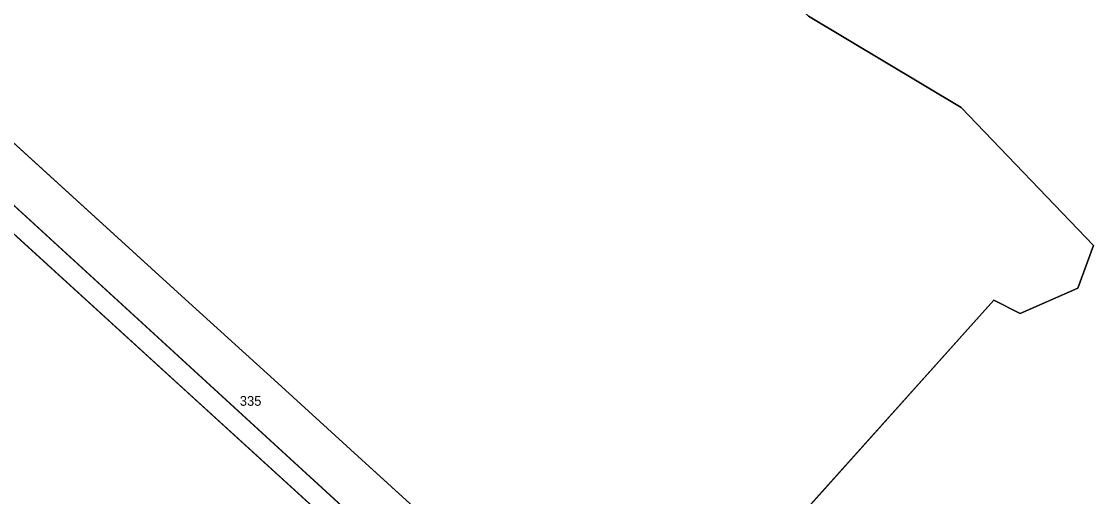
# Model space of a CAD drawing. Extents: x -689422 to -685210, y -987725 to -982160.
# Drawn here: x -685584.3 to -685396.3, y -986576 to -986492.7 of the extents above; entities that cross this region are included whole.
import ezdxf

# ---------------------------------------------------------------- set-up
doc = ezdxf.new("R2010")
doc.units = 0
for name, color, linetype in [('KN_Hranice obce', 7, 'Continuous'), ('KN_Hranice_katastrální území', 7, 'Continuous'), ('KN_Hranice_parcel', 7, 'Continuous'), ('KN_Parcelni cisla', 7, 'Continuous'), ('KN_Polygon parcely', 7, 'Continuous'), ('KN_POZEMKY_ORNA PUDA', 7, 'Continuous'), ('KN_POZEMKY_OSTATNI PLOCHA', 7, 'Continuous'), ('KN_VYUZITI_17_ostatni plocha_ostatni komunikace', 7, 'Continuous'), ('KN_VYUZITI_23_ostatni plocha_manipulacni plocha', 7, 'Continuous')]:
    doc.layers.add(name, color=color, linetype=linetype)

msp = doc.modelspace()

# ---------------------------------------------------------------- linework, layer by layer
at = {"layer": 'KN_Hranice obce'}
for points in [[(-685413.8, -986541.59), (-685409.16, -986543.95), (-685399.06, -986539.5), (-685396.31, -986532.01), (-685419.54, -986507.8), (-685446.31, -986491.78), (-685510.16, -986432.68), (-685596.09, -986380.37)], [(-685841.86, -987017.57), (-685785.3, -986953.97), (-685700.06, -986858.13), (-685584.26, -986730.44), (-685559.27, -986702.88), (-685528.11, -986668.5), (-685527.94, -986668.31), (-685477.48, -986612.64), (-685413.8, -986541.59)]]:
    msp.add_lwpolyline(points, dxfattribs=at)
at = {"layer": 'KN_Hranice_katastrální území'}
for points in [[(-685413.8, -986541.59), (-685409.16, -986543.95), (-685399.06, -986539.5), (-685396.31, -986532.01), (-685419.54, -986507.8), (-685446.31, -986491.78), (-685510.16, -986432.68), (-685596.09, -986380.37)], [(-685841.86, -987017.57), (-685785.3, -986953.97), (-685700.06, -986858.13), (-685584.26, -986730.44), (-685559.27, -986702.88), (-685528.11, -986668.5), (-685527.94, -986668.31), (-685477.48, -986612.64), (-685413.8, -986541.59)]]:
    msp.add_lwpolyline(points, dxfattribs=at)
at = {"layer": 'KN_Hranice_parcel'}
for p, q in [((-685396.31, -986532.01), (-685399.06, -986539.5)), ((-685399.06, -986539.5), (-685409.16, -986543.95)), ((-685413.8, -986541.59), (-685477.48, -986612.64)), ((-685409.16, -986543.95), (-685413.8, -986541.59))]:
    msp.add_line(p, q, dxfattribs=at)
for points in [[(-685821.56, -986429.08), (-685761.63, -986362.24), (-685757.55, -986357.69), (-685745.03, -986369.08), (-685655.73, -986450.31), (-685641.75, -986463.02), (-685596.88, -986503.84), (-685554.92, -986542.01), (-685539.36, -986556.16), (-685526.59, -986567.78), (-685506.48, -986586.07)], [(-685596.09, -986380.37), (-685510.16, -986432.68), (-685446.31, -986491.78), (-685419.54, -986507.8), (-685396.31, -986532.01)], [(-685562.04, -986637.01), (-685560.45, -986635.27), (-685537.64, -986610.23), (-685525.38, -986597.6), (-685516.86, -986588), (-685619.82, -986493.67)], [(-685650.49, -986556.69), (-685658.84, -986549.13), (-685655.64, -986544.63), (-685622.23, -986507.05), (-685618.73, -986504.65), (-685614.24, -986503.96), (-685528.43, -986582.18), (-685526.31, -986586.53), (-685526.58, -986591.42), (-685528.7, -986594.86), (-685539.75, -986607.38), (-685557.52, -986626.7), (-685561.93, -986627.97), (-685566.68, -986628.06), (-685571.87, -986626.78), (-685575.38, -986624.9)]]:
    msp.add_lwpolyline(points, dxfattribs=at)
at = {"layer": 'KN_Polygon parcely'}
for points in [[(-685596.88, -986503.84), (-685554.92, -986542.01), (-685539.36, -986556.16), (-685526.59, -986567.78), (-685506.48, -986586.07), (-685477.48, -986612.64), (-685413.8, -986541.59), (-685409.16, -986543.95), (-685399.06, -986539.5), (-685396.31, -986532.01), (-685419.54, -986507.8), (-685446.31, -986491.78), (-685510.16, -986432.68), (-685596.09, -986380.37)], [(-685619.82, -986493.67), (-685516.86, -986588), (-685525.38, -986597.6), (-685537.64, -986610.23), (-685560.45, -986635.27), (-685562.04, -986637.01), (-685555.09, -986643.32), (-685506.48, -986586.07), (-685526.59, -986567.78), (-685539.36, -986556.16), (-685554.92, -986542.01), (-685596.88, -986503.84)], [(-685614.24, -986503.96), (-685528.43, -986582.18), (-685526.31, -986586.53), (-685526.58, -986591.42), (-685528.7, -986594.86), (-685539.75, -986607.38), (-685557.52, -986626.7), (-685561.93, -986627.97), (-685566.68, -986628.06), (-685571.87, -986626.78), (-685575.38, -986624.9), (-685562.04, -986637.01), (-685560.45, -986635.27), (-685537.64, -986610.23), (-685525.38, -986597.6), (-685516.86, -986588), (-685619.82, -986493.67)]]:
    msp.add_lwpolyline(points, dxfattribs=at)
msp.add_lwpolyline([(-685604.05, -986594.78), (-685599.47, -986589.68), (-685592.16, -986596.4), (-685596.72, -986601.42), (-685598.49, -986603.91), (-685575.38, -986624.9), (-685571.87, -986626.78), (-685566.68, -986628.06), (-685561.93, -986627.97), (-685557.52, -986626.7), (-685539.75, -986607.38), (-685528.7, -986594.86), (-685526.58, -986591.42), (-685526.31, -986586.53), (-685528.43, -986582.18), (-685614.24, -986503.96), (-685618.73, -986504.65), (-685622.23, -986507.05), (-685655.64, -986544.63), (-685658.84, -986549.13), (-685650.49, -986556.69), (-685606.24, -986596.87)], close=True, dxfattribs=at)
at = {"layer": 'KN_POZEMKY_ORNA PUDA'}
for p, q in [((-685446.31, -986491.78), (-685419.54, -986507.8)), ((-685554.92, -986542.01), (-685596.88, -986503.84)), ((-685419.54, -986507.8), (-685396.31, -986532.01)), ((-685396.31, -986532.01), (-685399.06, -986539.5)), ((-685399.06, -986539.5), (-685409.16, -986543.95)), ((-685539.36, -986556.16), (-685554.92, -986542.01)), ((-685413.8, -986541.59), (-685477.48, -986612.64)), ((-685409.16, -986543.95), (-685413.8, -986541.59)), ((-685526.59, -986567.78), (-685539.36, -986556.16)), ((-685506.48, -986586.07), (-685526.59, -986567.78))]:
    msp.add_line(p, q, dxfattribs=at)
at = {"layer": 'KN_POZEMKY_OSTATNI PLOCHA'}
for p, q in [((-685516.86, -986588), (-685619.82, -986493.67)), ((-685619.82, -986493.67), (-685516.86, -986588)), ((-685614.24, -986503.96), (-685528.43, -986582.18)), ((-685528.43, -986582.18), (-685614.24, -986503.96)), ((-685596.88, -986503.84), (-685554.92, -986542.01)), ((-685554.92, -986542.01), (-685539.36, -986556.16)), ((-685539.36, -986556.16), (-685526.59, -986567.78)), ((-685526.59, -986567.78), (-685506.48, -986586.07))]:
    msp.add_line(p, q, dxfattribs=at)
at = {"layer": 'KN_VYUZITI_17_ostatni plocha_ostatni komunikace'}
for p, q in [((-685619.82, -986493.67), (-685516.86, -986588)), ((-685528.43, -986582.18), (-685614.24, -986503.96))]:
    msp.add_line(p, q, dxfattribs=at)
at = {"layer": 'KN_VYUZITI_23_ostatni plocha_manipulacni plocha'}
for p, q in [((-685516.86, -986588), (-685619.82, -986493.67)), ((-685614.24, -986503.96), (-685528.43, -986582.18)), ((-685596.88, -986503.84), (-685554.92, -986542.01)), ((-685554.92, -986542.01), (-685539.36, -986556.16)), ((-685539.36, -986556.16), (-685526.59, -986567.78)), ((-685526.59, -986567.78), (-685506.48, -986586.07))]:
    msp.add_line(p, q, dxfattribs=at)

# ---------------------------------------------------------------- texts
at = {"layer": 'KN_Parcelni cisla'}
msp.add_text('335', height=1.7, dxfattribs=at).set_placement((-685546.01, -986560.12))

doc.saveas('drawing.dxf')
